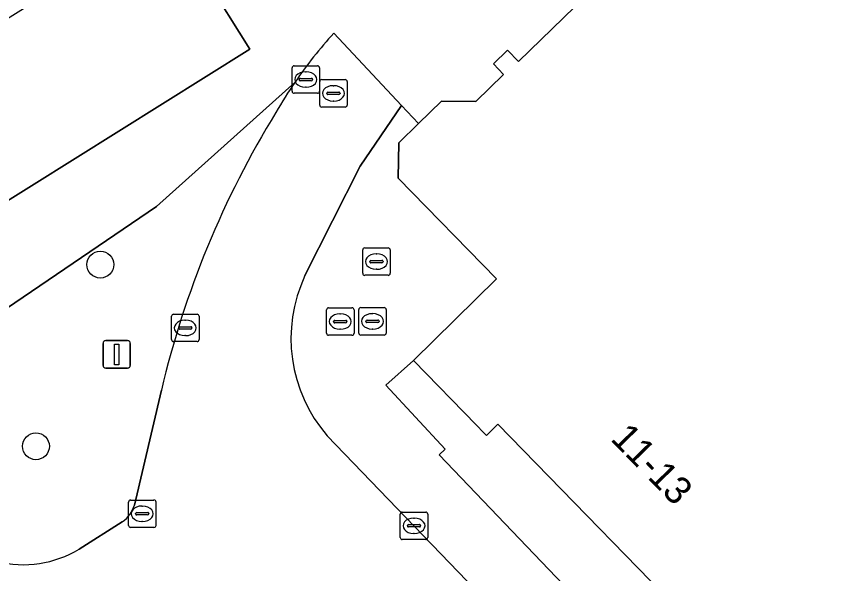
# Model space of a CAD drawing. Extents: x 159664 to 160323, y 385312 to 386115.
# Drawn here: x 160062.21 to 160092.11, y 385536.62 to 385556.9 of the extents above; entities that cross this region are included whole.
import ezdxf

# ---------------------------------------------------------------- set-up
doc = ezdxf.new("R2010")
doc.units = 0
for name, color, linetype in [('IMGEO_Boom', 7, 'Continuous'), ('IMGEO_Erf', 7, 'Continuous'), ('IMGEO_Kolk', 7, 'Continuous'), ('IMGEO_Lichtmast', 7, 'Continuous'), ('IMGEO_Pand', 7, 'Continuous'), ('IMGEO_Pand_nummerreeks', 7, 'Continuous'), ('IMGEO_Rijbaan_lokaal_open', 7, 'Continuous'), ('IMGEO_Rioolput', 7, 'Continuous'), ('IMGEO_Voetpad_open', 7, 'Continuous')]:
    doc.layers.add(name, color=color, linetype=linetype)

msp = doc.modelspace()

# ---------------------------------------------------------------- linework, layer by layer
at = {"layer": 'IMGEO_Boom'}
for centre in [(160065.261, 385547.866), (160062.915, 385541.251)]:
    msp.add_circle(centre, 0.489, dxfattribs=at)
at = {"layer": 'IMGEO_Erf'}
for points in [[(160073.765, 385556.295), (160076.227, 385553.661), (160076.847, 385552.999), (160077.69, 385553.82), (160078.943, 385553.804), (160079.952, 385554.787), (160079.576, 385555.172), (160080.087, 385555.67), (160080.489, 385555.257), (160083.768, 385558.451), (160083.4, 385558.828), (160083.853, 385559.27), (160084.211, 385558.903), (160087.503, 385562.11), (160087.121, 385562.502), (160087.609, 385562.978), (160087.97, 385562.608), (160091.208, 385565.762), (160090.867, 385566.112), (160091.361, 385566.592), (160091.727, 385566.217), (160094.982, 385569.388)], [(160061.68, 385567.777), (160062.566, 385568.331), (160064.525, 385565.196), (160063.534, 385564.576), (160065.666, 385561.167), (160066.2, 385560.313), (160068.644, 385561.845), (160068.991, 385561.29), (160069.698, 385560.162), (160070.367, 385559.094), (160069.093, 385558.297), (160070.712, 385555.71), (160061.157, 385549.736)], [(160060.924, 385545.652), (160067.311, 385549.981), (160072.357, 385554.515)]]:
    msp.add_lwpolyline(points, dxfattribs=at)
msp.add_arc((160086.19, 385545.02), 16.778, 137.7776, 145.5337, dxfattribs=at)
at = {"layer": 'IMGEO_Kolk'}
for p, q in [((160072.245, 385554.179), (160072.245, 385555.031)), ((160072.32, 385555.105), (160073.172, 385555.105)), ((160072.733, 385554.885), (160072.758, 385554.885)), ((160073.246, 385555.031), (160073.246, 385554.179)), ((160072.504, 385554.599), (160072.504, 385554.611)), ((160072.942, 385554.562), (160072.544, 385554.562)), ((160072.547, 385554.648), (160072.945, 385554.648)), ((160072.988, 385554.611), (160072.988, 385554.599)), ((160072.756, 385554.325), (160072.731, 385554.325)), ((160073.172, 385554.105), (160072.32, 385554.105)), ((160073.5, 385545.367), (160073.5, 385546.219)), ((160073.575, 385546.293), (160074.427, 385546.293)), ((160074.501, 385546.219), (160074.501, 385545.367)), ((160067.856, 385545.135), (160067.856, 385545.987)), ((160067.931, 385546.061), (160068.783, 385546.061)), ((160068.857, 385545.987), (160068.857, 385545.135)), ((160073.988, 385546.073), (160074.013, 385546.073)), ((160068.158, 385545.604), (160068.556, 385545.604)), ((160068.344, 385545.841), (160068.369, 385545.841)), ((160073.759, 385545.787), (160073.759, 385545.799)), ((160074.197, 385545.75), (160073.799, 385545.75)), ((160073.802, 385545.836), (160074.2, 385545.836)), ((160074.243, 385545.799), (160074.243, 385545.787)), ((160068.115, 385545.555), (160068.115, 385545.567)), ((160068.553, 385545.518), (160068.155, 385545.518)), ((160068.367, 385545.281), (160068.342, 385545.281)), ((160068.599, 385545.567), (160068.599, 385545.555)), ((160074.427, 385545.293), (160073.575, 385545.293)), ((160074.011, 385545.513), (160073.986, 385545.513)), ((160068.783, 385545.061), (160067.931, 385545.061)), ((160066.363, 385539.294), (160067.215, 385539.294)), ((160066.288, 385538.368), (160066.288, 385539.22)), ((160066.776, 385539.074), (160066.801, 385539.074)), ((160067.289, 385539.22), (160067.289, 385538.368)), ((160066.547, 385538.788), (160066.547, 385538.8)), ((160066.985, 385538.751), (160066.587, 385538.751)), ((160066.59, 385538.837), (160066.988, 385538.837)), ((160067.031, 385538.8), (160067.031, 385538.788)), ((160076.186, 385537.929), (160076.186, 385538.781)), ((160076.261, 385538.855), (160077.113, 385538.855)), ((160077.187, 385538.781), (160077.187, 385537.929)), ((160066.799, 385538.514), (160066.774, 385538.514)), ((160076.488, 385538.398), (160076.886, 385538.398)), ((160076.674, 385538.635), (160076.699, 385538.635)), ((160067.215, 385538.294), (160066.363, 385538.294)), ((160076.445, 385538.349), (160076.445, 385538.361)), ((160076.883, 385538.312), (160076.485, 385538.312)), ((160076.929, 385538.361), (160076.929, 385538.349)), ((160077.113, 385537.855), (160076.261, 385537.855)), ((160076.697, 385538.075), (160076.672, 385538.075))]:
    msp.add_line(p, q, dxfattribs=at)
for points in [[(160072.245, 385554.179), (160072.245, 385555.031)], [(160072.32, 385555.105), (160073.172, 385555.105)], [(160073.246, 385555.031), (160073.246, 385554.179)], [(160073.172, 385554.105), (160072.32, 385554.105)], [(160073.5, 385545.367), (160073.5, 385546.219)], [(160073.575, 385546.293), (160074.427, 385546.293)], [(160074.501, 385546.219), (160074.501, 385545.367)], [(160067.856, 385545.135), (160067.856, 385545.987)], [(160067.931, 385546.061), (160068.783, 385546.061)], [(160068.857, 385545.987), (160068.857, 385545.135)], [(160074.427, 385545.293), (160073.575, 385545.293)], [(160068.783, 385545.061), (160067.931, 385545.061)], [(160066.363, 385539.294), (160067.215, 385539.294)], [(160066.288, 385538.368), (160066.288, 385539.22)], [(160067.289, 385539.22), (160067.289, 385538.368)], [(160076.186, 385537.929), (160076.186, 385538.781)], [(160076.261, 385538.855), (160077.113, 385538.855)], [(160077.187, 385538.781), (160077.187, 385537.929)], [(160067.215, 385538.294), (160066.363, 385538.294)], [(160077.113, 385537.855), (160076.261, 385537.855)]]:
    msp.add_lwpolyline(points, dxfattribs=at)
for centre, radius, start, end in [((160072.322, 385555.029), 0.0765, 91.552, 178.448), ((160072.322, 385555.029), 0.0765, 91.552, 178.448), ((160073.17, 385555.029), 0.0765, 1.552, 88.448), ((160073.17, 385555.029), 0.0765, 1.552, 88.448), ((160072.544, 385554.608), 0.0403, 85.8775, 175.7526), ((160072.541, 385554.598), 0.0366, 178.938, 274.7102), ((160072.945, 385554.605), 0.043, 264.8664, 352.4533), ((160072.949, 385554.61), 0.0386, 1.7309, 96.639), ((160072.322, 385554.181), 0.0765, 181.552, 268.448), ((160072.322, 385554.181), 0.0765, 181.552, 268.448), ((160073.17, 385554.181), 0.0765, 271.552, 358.448), ((160073.17, 385554.181), 0.0765, 271.552, 358.448), ((160073.577, 385546.217), 0.0765, 91.552, 178.448), ((160073.577, 385546.217), 0.0765, 91.552, 178.448), ((160074.425, 385546.217), 0.0765, 1.552, 88.448), ((160074.425, 385546.217), 0.0765, 1.552, 88.448), ((160067.933, 385545.985), 0.0765, 91.552, 178.448), ((160067.933, 385545.985), 0.0765, 91.552, 178.448), ((160068.781, 385545.985), 0.0765, 1.552, 88.448), ((160068.781, 385545.985), 0.0765, 1.552, 88.448), ((160068.155, 385545.564), 0.0403, 85.8775, 175.7526), ((160068.56, 385545.566), 0.0386, 1.7309, 96.639), ((160073.799, 385545.796), 0.0403, 85.8775, 175.7526), ((160073.796, 385545.786), 0.0366, 178.938, 274.7102), ((160074.2, 385545.793), 0.043, 264.8664, 352.4533), ((160074.204, 385545.798), 0.0386, 1.7309, 96.639), ((160068.152, 385545.554), 0.0366, 178.938, 274.7102), ((160068.556, 385545.561), 0.043, 264.8664, 352.4533), ((160073.577, 385545.369), 0.0765, 181.552, 268.448), ((160073.577, 385545.369), 0.0765, 181.552, 268.448), ((160074.425, 385545.369), 0.0765, 271.552, 358.448), ((160074.425, 385545.369), 0.0765, 271.552, 358.448), ((160067.933, 385545.137), 0.0765, 181.552, 268.448), ((160067.933, 385545.137), 0.0765, 181.552, 268.448), ((160068.781, 385545.137), 0.0765, 271.552, 358.448), ((160068.781, 385545.137), 0.0765, 271.552, 358.448), ((160066.365, 385539.218), 0.0765, 91.552, 178.448), ((160066.365, 385539.218), 0.0765, 91.552, 178.448), ((160067.213, 385539.218), 0.0765, 1.552, 88.448), ((160067.213, 385539.218), 0.0765, 1.552, 88.448), ((160066.587, 385538.797), 0.0403, 85.8775, 175.7526), ((160066.584, 385538.787), 0.0366, 178.938, 274.7102), ((160066.988, 385538.794), 0.043, 264.8664, 352.4533), ((160066.992, 385538.799), 0.0386, 1.7309, 96.639), ((160076.263, 385538.779), 0.0765, 91.552, 178.448), ((160076.263, 385538.779), 0.0765, 91.552, 178.448), ((160077.111, 385538.779), 0.0765, 1.552, 88.448), ((160077.111, 385538.779), 0.0765, 1.552, 88.448), ((160076.485, 385538.358), 0.0403, 85.8775, 175.7526), ((160076.89, 385538.36), 0.0386, 1.7309, 96.639), ((160066.365, 385538.37), 0.0765, 181.552, 268.448), ((160066.365, 385538.37), 0.0765, 181.552, 268.448), ((160067.213, 385538.37), 0.0765, 271.552, 358.448), ((160067.213, 385538.37), 0.0765, 271.552, 358.448), ((160076.482, 385538.348), 0.0366, 178.938, 274.7102), ((160076.886, 385538.355), 0.043, 264.8664, 352.4533), ((160076.263, 385537.931), 0.0765, 181.552, 268.448), ((160076.263, 385537.931), 0.0765, 181.552, 268.448), ((160077.111, 385537.931), 0.0765, 271.552, 358.448), ((160077.111, 385537.931), 0.0765, 271.552, 358.448)]:
    msp.add_arc(centre, radius, start, end, dxfattribs=at)
for centre, major_axis, ratio, start_param, end_param in [((160072.732, 385554.605), (-0.387, 0.002), 0.722429, 4.712389, 7.853982), ((160072.757, 385554.605), (-0.39, 0.002), 0.717154, 1.570796, 4.712389), ((160073.987, 385545.793), (-0.387, 0.002), 0.722429, 4.712389, 7.853982), ((160074.012, 385545.793), (-0.39, 0.002), 0.717154, 1.570796, 4.712389), ((160068.343, 385545.561), (-0.387, 0.002), 0.722429, 4.712389, 7.853982), ((160068.368, 385545.561), (-0.39, 0.002), 0.717154, 1.570796, 4.712389), ((160066.775, 385538.794), (-0.387, 0.002), 0.722429, 4.712389, 7.853982), ((160066.8, 385538.794), (-0.39, 0.002), 0.717154, 1.570796, 4.712389), ((160076.673, 385538.355), (-0.387, 0.002), 0.722429, 4.712389, 7.853982), ((160076.698, 385538.355), (-0.39, 0.002), 0.717154, 1.570796, 4.712389)]:
    msp.add_ellipse(centre, major_axis=major_axis, ratio=ratio, start_param=start_param, end_param=end_param, dxfattribs=at)
at = {"layer": 'IMGEO_Lichtmast'}
for p, q in [((160065.361, 385544.197), (160065.361, 385544.997)), ((160065.361, 385544.997), (160065.361, 385544.197)), ((160065.461, 385545.097), (160066.251, 385545.097)), ((160066.251, 385545.097), (160065.461, 385545.097)), ((160066.351, 385544.997), (160066.351, 385544.197)), ((160066.351, 385544.197), (160066.351, 385544.997)), ((160066.251, 385544.097), (160065.461, 385544.097)), ((160065.461, 385544.097), (160066.251, 385544.097))]:
    msp.add_line(p, q, dxfattribs=at)
msp.add_lwpolyline([(160065.781, 385544.972), (160065.931, 385544.972), (160065.931, 385544.222), (160065.781, 385544.222), (160065.781, 385544.972)], dxfattribs=at)
for centre, start, end in [((160065.461, 385544.997), 90, 180), ((160065.461, 385544.997), 90, 180), ((160066.251, 385544.997), 0, 90), ((160066.251, 385544.997), 360, 90), ((160065.461, 385544.197), 180, 270), ((160065.461, 385544.197), 180, 270), ((160066.251, 385544.197), 270, 0), ((160066.251, 385544.197), 270, 0)]:
    msp.add_arc(centre, 0.1, start, end, dxfattribs=at)
at = {"layer": 'IMGEO_Pand'}
msp.add_lwpolyline([(160069.093, 385558.297), (160070.367, 385559.094), (160069.698, 385560.162), (160068.991, 385561.29), (160068.644, 385561.845), (160066.2, 385560.313), (160066.548, 385559.756), (160057.367, 385553.99), (160059.838, 385550.04), (160061.157, 385549.736), (160070.712, 385555.71)], close=True, dxfattribs=at)
msp.add_lwpolyline([(160083.768, 385558.451), (160080.489, 385555.257), (160080.087, 385555.67), (160079.576, 385555.172), (160079.952, 385554.787), (160078.943, 385553.804), (160077.69, 385553.82), (160076.847, 385552.999), (160076.131, 385552.301), (160076.114, 385551.017), (160079.687, 385547.349), (160076.664, 385544.379), (160078.962, 385542.02), (160079.222, 385541.753), (160079.324, 385541.648), (160079.745, 385542.058), (160087.625, 385533.968), (160087.168, 385533.523), (160087.4, 385533.285), (160089.894, 385530.724), (160092.937, 385533.689)], dxfattribs=at)
at = {"layer": 'IMGEO_Rijbaan_lokaal_open'}
for points in [[(160072.714, 385547.465), (160074.723, 385551.453), (160076.227, 385553.661), (160073.765, 385556.295)], [(160067.487, 385543.292), (160066.503, 385539.112)], [(160087.208, 385527.431), (160073.529, 385541.634)], [(160066.059, 385538.503), (160064.49, 385537.509)]]:
    msp.add_lwpolyline(points, dxfattribs=at)
for centre, radius, start, end in [((160086.19, 385545.02), 16.778, 137.7776, 145.5337), ((160086.193, 385544.991), 16.797, 145.4588, 149.9276), ((160100.886, 385535.442), 34.309, 148.4221, 166.7732), ((160077.606, 385545.176), 5.401, 154.9262, 220.9872), ((160065.45, 385539.413), 1.095, 303.7703, 344.0408), ((160062.448, 385540.869), 3.932, 210.8487, 301.283)]:
    msp.add_arc(centre, radius, start, end, dxfattribs=at)
at = {"layer": 'IMGEO_Rioolput'}
for p, q in [((160073.326, 385554.602), (160074.178, 385554.602)), ((160073.251, 385553.676), (160073.251, 385554.528)), ((160073.739, 385554.382), (160073.764, 385554.382)), ((160074.252, 385554.528), (160074.252, 385553.676)), ((160073.51, 385554.096), (160073.51, 385554.108)), ((160073.948, 385554.059), (160073.55, 385554.059)), ((160073.553, 385554.145), (160073.951, 385554.145)), ((160073.994, 385554.108), (160073.994, 385554.096)), ((160073.762, 385553.822), (160073.737, 385553.822)), ((160074.178, 385553.602), (160073.326, 385553.602)), ((160074.818, 385547.55), (160074.818, 385548.402)), ((160074.893, 385548.476), (160075.745, 385548.476)), ((160075.819, 385548.402), (160075.819, 385547.55)), ((160075.077, 385547.97), (160075.077, 385547.982)), ((160075.12, 385548.019), (160075.518, 385548.019)), ((160075.306, 385548.256), (160075.331, 385548.256)), ((160075.561, 385547.982), (160075.561, 385547.97)), ((160075.515, 385547.933), (160075.117, 385547.933)), ((160075.329, 385547.696), (160075.304, 385547.696)), ((160075.745, 385547.476), (160074.893, 385547.476)), ((160074.673, 385545.374), (160074.673, 385546.226)), ((160074.748, 385546.3), (160075.6, 385546.3)), ((160075.674, 385546.226), (160075.674, 385545.374)), ((160075.161, 385546.08), (160075.186, 385546.08)), ((160074.932, 385545.794), (160074.932, 385545.806)), ((160075.37, 385545.757), (160074.972, 385545.757)), ((160074.975, 385545.843), (160075.373, 385545.843)), ((160075.416, 385545.806), (160075.416, 385545.794)), ((160075.6, 385545.3), (160074.748, 385545.3)), ((160075.184, 385545.52), (160075.159, 385545.52))]:
    msp.add_line(p, q, dxfattribs=at)
for points in [[(160073.326, 385554.602), (160074.178, 385554.602)], [(160073.251, 385553.676), (160073.251, 385554.528)], [(160074.252, 385554.528), (160074.252, 385553.676)], [(160074.178, 385553.602), (160073.326, 385553.602)], [(160074.818, 385547.55), (160074.818, 385548.402)], [(160074.893, 385548.476), (160075.745, 385548.476)], [(160075.819, 385548.402), (160075.819, 385547.55)], [(160075.745, 385547.476), (160074.893, 385547.476)], [(160074.673, 385545.374), (160074.673, 385546.226)], [(160074.748, 385546.3), (160075.6, 385546.3)], [(160075.674, 385546.226), (160075.674, 385545.374)], [(160075.6, 385545.3), (160074.748, 385545.3)]]:
    msp.add_lwpolyline(points, dxfattribs=at)
for centre, radius, start, end in [((160073.328, 385554.526), 0.0765, 91.552, 178.448), ((160073.328, 385554.526), 0.0765, 91.552, 178.448), ((160074.176, 385554.526), 0.0765, 1.552, 88.448), ((160074.176, 385554.526), 0.0765, 1.552, 88.448), ((160073.55, 385554.105), 0.0403, 85.8775, 175.7526), ((160073.547, 385554.095), 0.0366, 178.938, 274.7102), ((160073.951, 385554.102), 0.043, 264.8664, 352.4533), ((160073.955, 385554.107), 0.0386, 1.7309, 96.639), ((160073.328, 385553.678), 0.0765, 181.552, 268.448), ((160073.328, 385553.678), 0.0765, 181.552, 268.448), ((160074.176, 385553.678), 0.0765, 271.552, 358.448), ((160074.176, 385553.678), 0.0765, 271.552, 358.448), ((160074.895, 385548.4), 0.0765, 91.552, 178.448), ((160074.895, 385548.4), 0.0765, 91.552, 178.448), ((160075.743, 385548.4), 0.0765, 1.552, 88.448), ((160075.743, 385548.4), 0.0765, 1.552, 88.448), ((160075.117, 385547.979), 0.0403, 85.8775, 175.7526), ((160075.114, 385547.969), 0.0366, 178.938, 274.7102), ((160075.518, 385547.976), 0.043, 264.8664, 352.4533), ((160075.522, 385547.981), 0.0386, 1.7309, 96.639), ((160074.895, 385547.552), 0.0765, 181.552, 268.448), ((160074.895, 385547.552), 0.0765, 181.552, 268.448), ((160075.743, 385547.552), 0.0765, 271.552, 358.448), ((160075.743, 385547.552), 0.0765, 271.552, 358.448), ((160074.75, 385546.224), 0.0765, 91.552, 178.448), ((160074.75, 385546.224), 0.0765, 91.552, 178.448), ((160075.598, 385546.224), 0.0765, 1.552, 88.448), ((160075.598, 385546.224), 0.0765, 1.552, 88.448), ((160074.972, 385545.803), 0.0403, 85.8775, 175.7526), ((160074.969, 385545.793), 0.0366, 178.938, 274.7102), ((160075.373, 385545.8), 0.043, 264.8664, 352.4533), ((160075.377, 385545.805), 0.0386, 1.7309, 96.639), ((160074.75, 385545.376), 0.0765, 181.552, 268.448), ((160074.75, 385545.376), 0.0765, 181.552, 268.448), ((160075.598, 385545.376), 0.0765, 271.552, 358.448), ((160075.598, 385545.376), 0.0765, 271.552, 358.448)]:
    msp.add_arc(centre, radius, start, end, dxfattribs=at)
for centre, major_axis, ratio, start_param, end_param in [((160073.738, 385554.102), (-0.387, 0.002), 0.722429, 4.712389, 7.853982), ((160073.763, 385554.102), (-0.39, 0.002), 0.717154, 1.570796, 4.712389), ((160075.305, 385547.976), (-0.387, 0.002), 0.722429, 4.712389, 7.853982), ((160075.33, 385547.976), (-0.39, 0.002), 0.717154, 1.570796, 4.712389), ((160075.16, 385545.8), (-0.387, 0.002), 0.722429, 4.712389, 7.853982), ((160075.185, 385545.8), (-0.39, 0.002), 0.717154, 1.570796, 4.712389)]:
    msp.add_ellipse(centre, major_axis=major_axis, ratio=ratio, start_param=start_param, end_param=end_param, dxfattribs=at)
at = {"layer": 'IMGEO_Voetpad_open'}
for points in [[(160072.357, 385554.515), (160067.311, 385549.981), (160060.924, 385545.652), (160057.315, 385546.366), (160044.854, 385566.259), (160044.173, 385567.346), (160040.804, 385572.724), (160034.566, 385582.74)], [(160073.529, 385541.634), (160087.208, 385527.431), (160087.308, 385527.528), (160089.527, 385525.241), (160091.944, 385528.787), (160089.894, 385530.724), (160087.4, 385533.285), (160086.124, 385532.035), (160077.608, 385540.939), (160077.819, 385541.151), (160075.659, 385543.481), (160076.664, 385544.379), (160079.687, 385547.349), (160076.114, 385551.017), (160076.131, 385552.301), (160076.847, 385552.999), (160076.227, 385553.661), (160074.723, 385551.453), (160072.714, 385547.465)], [(160066.503, 385539.112), (160067.487, 385543.292)], [(160064.49, 385537.509), (160066.059, 385538.503)]]:
    msp.add_lwpolyline(points, dxfattribs=at)
msp.add_lwpolyline([(160076.664, 385544.379), (160075.659, 385543.481), (160077.819, 385541.151), (160077.608, 385540.939), (160086.124, 385532.035), (160087.4, 385533.285), (160087.168, 385533.523), (160087.625, 385533.968), (160079.745, 385542.058), (160079.324, 385541.648), (160079.222, 385541.753), (160078.962, 385542.02)], close=True, dxfattribs=at)
for centre, radius, start, end in [((160086.193, 385544.991), 16.797, 145.4588, 149.9276), ((160100.886, 385535.442), 34.309, 148.4221, 166.7732), ((160077.606, 385545.176), 5.401, 154.9262, 220.9872), ((160065.45, 385539.413), 1.095, 303.7703, 344.0408), ((160062.448, 385540.869), 3.932, 210.8487, 301.283)]:
    msp.add_arc(centre, radius, start, end, dxfattribs=at)

# ---------------------------------------------------------------- texts
at = {"layer": 'IMGEO_Pand_nummerreeks'}
msp.add_text('11-13', height=1, rotation=314.2466, dxfattribs=at).set_placement((160083.814, 385541.492))

doc.saveas('drawing.dxf')
